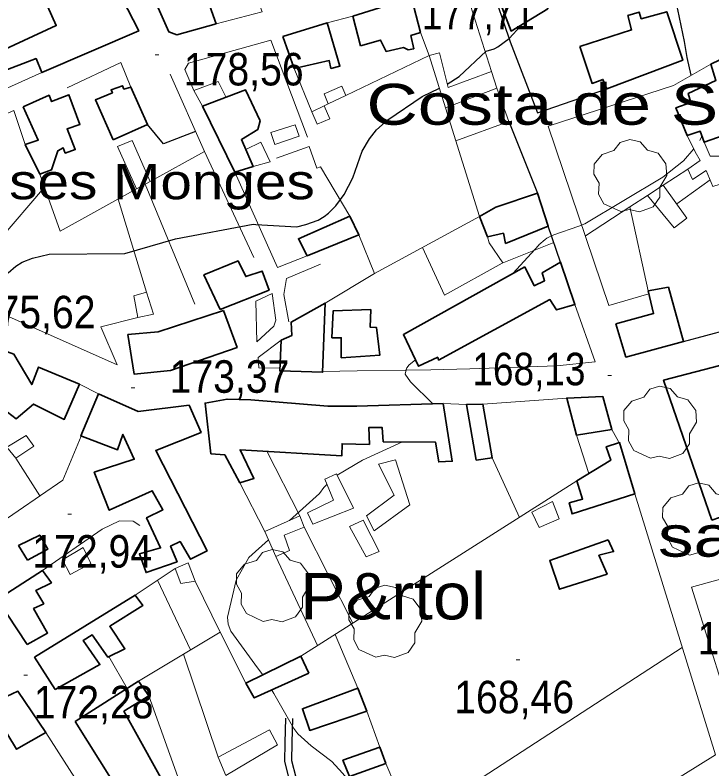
# Model space of a CAD drawing. Extents: x 480269 to 484877, y 4383588 to 4386804.
# Drawn here: x 480607.4 to 480794.8, y 4385370.4 to 4385573.2 of the extents above; entities that cross this region are included whole.
import ezdxf
from ezdxf.enums import TextEntityAlignment as Align

# ---------------------------------------------------------------- set-up
doc = ezdxf.new("R2010")
doc.units = 0
doc.header["$LTSCALE"] = 3.8
doc.linetypes.add('LONG_DASHED', pattern=[7.5, 6, -1.5])
doc.linetypes.add('MEDIUM_DASHED', pattern=[4.5, 3, -1.5])
for name, color, linetype, lineweight in [('25', 7, 'LONG_DASHED', 25), ('29', 7, 'Continuous', 13), ('38', 7, 'Continuous', 25), ('46', 7, 'Continuous', 25), ('47', 7, 'Continuous', 35), ('51', 7, 'Continuous', 13), ('7', 7, 'Continuous', 13), ('8', 7, 'Continuous', 25), ('9', 7, 'Continuous', 13)]:
    doc.layers.add(name, color=color, linetype=linetype, lineweight=lineweight)
doc.layers.add('5', color=7, linetype='Continuous')

msp = doc.modelspace()

# ---------------------------------------------------------------- linework, layer by layer
at = {"layer": '25'}
msp.add_lwpolyline([(480789.22, 4385557.02), (480788.11, 4385561.79), (480787.34, 4385566.1), (480785.63, 4385574.69), (480784.28, 4385579.89), (480783.43, 4385589.53)], dxfattribs=at)
at = {"layer": '29'}
for points in [[(480770.25, 4385520.34), (480765.71, 4385522.46), (480764.3, 4385525), (480764.4, 4385527.98), (480763.03, 4385530.39), (480763.07, 4385533.14), (480765.23, 4385535.74), (480768.42, 4385536.74), (480770.07, 4385538.93), (480772.64, 4385539.76), (480775.5, 4385539.11), (480777.45, 4385536.84), (480780.26, 4385536.02), (480782.39, 4385533.17), (480782.63, 4385530.04), (480780.75, 4385526.89), (480780.75, 4385524.21), (480778.93, 4385521.6), (480775.31, 4385520.26), (480772.54, 4385520.89)], [(480778.27, 4385453.97), (480773.73, 4385456.09), (480772.32, 4385458.63), (480772.42, 4385461.61), (480771.05, 4385464.02), (480771.09, 4385466.77), (480773.25, 4385469.37), (480776.44, 4385470.37), (480778.09, 4385472.56), (480780.66, 4385473.39), (480783.52, 4385472.74), (480785.47, 4385470.47), (480788.28, 4385469.65), (480790.41, 4385466.8), (480790.65, 4385463.67), (480788.77, 4385460.52), (480788.77, 4385457.84), (480786.95, 4385455.23), (480783.33, 4385453.89), (480780.56, 4385454.52)], [(480788.72, 4385427.93), (480784.18, 4385430.05), (480782.77, 4385432.59), (480782.87, 4385435.57), (480781.5, 4385437.98), (480781.54, 4385440.73), (480783.7, 4385443.33), (480786.89, 4385444.33), (480788.54, 4385446.52), (480791.11, 4385447.35), (480793.97, 4385446.7), (480795.92, 4385444.43), (480798.73, 4385443.61), (480800.86, 4385440.76), (480801.1, 4385437.63), (480799.22, 4385434.48), (480799.22, 4385431.8), (480797.4, 4385429.19), (480793.78, 4385427.85), (480791.01, 4385428.48)], [(480674.13, 4385410.03), (480669.59, 4385412.15), (480668.18, 4385414.69), (480668.28, 4385417.67), (480666.91, 4385420.08), (480666.95, 4385422.83), (480669.11, 4385425.43), (480672.3, 4385426.43), (480673.95, 4385428.62), (480676.52, 4385429.45), (480679.38, 4385428.8), (480681.33, 4385426.53), (480684.14, 4385425.71), (480686.27, 4385422.86), (480686.51, 4385419.73), (480684.63, 4385416.58), (480684.63, 4385413.9), (480682.81, 4385411.29), (480679.19, 4385409.95), (480676.42, 4385410.58)], [(480704.38, 4385400.41), (480699.84, 4385402.53), (480698.43, 4385405.07), (480698.53, 4385408.05), (480697.16, 4385410.46), (480697.2, 4385413.21), (480699.36, 4385415.81), (480702.55, 4385416.81), (480704.2, 4385419), (480706.77, 4385419.83), (480709.63, 4385419.18), (480711.58, 4385416.91), (480714.39, 4385416.09), (480716.52, 4385413.24), (480716.76, 4385410.11), (480714.88, 4385406.96), (480714.88, 4385404.28), (480713.06, 4385401.67), (480709.44, 4385400.33), (480706.67, 4385400.96)]]:
    msp.add_lwpolyline(points, close=True, dxfattribs=at)
at = {"layer": '38'}
msp.add_lwpolyline([(480680.09, 4385384.03), (480679.92, 4385377.39), (480679.81, 4385372.4), (480681.09, 4385367.46), (480687.36, 4385355.7)], dxfattribs=at)
at = {"layer": '38', "linetype": 'MEDIUM_DASHED'}
msp.add_lwpolyline([(480681.96, 4385383.98), (480681.79, 4385377.35), (480681.68, 4385372.62), (480682.85, 4385368.14), (480689.01, 4385356.58)], dxfattribs=at)
at = {"layer": '46'}
for p, q in [((480740.18, 4385544.55), (480747.9, 4385525.31)), ((480754, 4385506.7), (480750.75, 4385516.43))]:
    msp.add_line(p, q, dxfattribs=at)
for points in [[(480735.22, 4385581.68), (480740.55, 4385566.01), (480747.84, 4385546.91), (480766.46, 4385553.39)], [(480655.93, 4385541.89), (480647.3, 4385538.55), (480643, 4385543.79)], [(480787.12, 4385485.41), (480799.12, 4385488.63), (480827.51, 4385495.7), (480818.4, 4385515.94)]]:
    msp.add_lwpolyline(points, dxfattribs=at)
at = {"layer": '47'}
for points in [[(480703.85, 4385613.25), (480709.75, 4385604.32), (480732.05, 4385617.96), (480738.02, 4385601.52), (480739.06, 4385601.92), (480743.44, 4385588.98), (480742.72, 4385588.81), (480743.13, 4385585.39), (480742.01, 4385585.25), (480737.46, 4385577.55), (480740.77, 4385568.91), (480750.66, 4385574.93), (480747.31, 4385586.32), (480746.41, 4385593.55), (480753.84, 4385597.33), (480752.35, 4385600.56), (480749.1, 4385599.58), (480746.38, 4385606.07), (480757.39, 4385610.41), (480755.31, 4385615.45), (480740.29, 4385609.71), (480734.17, 4385625.3), (480715.71, 4385614.52), (480713.01, 4385618.98)], [(480671.51, 4385580.4), (480668.3, 4385588.14), (480660.39, 4385584.79), (480658.9, 4385587.54), (480651.18, 4385584.17), (480650.2, 4385584.78), (480642.96, 4385581.67), (480648.76, 4385568.7), (480650.9, 4385567.89), (480661.43, 4385570.88), (480658.86, 4385578.2), (480665.53, 4385581.74), (480666.8, 4385579.12)], [(480633.19, 4385583.53), (480640.63, 4385568.95), (480614.59, 4385557.75), (480613.02, 4385561.5), (480602.91, 4385557.67), (480600.99, 4385562.37), (480618.46, 4385570.38), (480616.06, 4385575.57)], [(480700.24, 4385564.97), (480698.2, 4385572.88), (480713.99, 4385577.95), (480716.35, 4385568.55), (480713.82, 4385567.71), (480714.57, 4385564.17), (480713.08, 4385563.87), (480711.8, 4385564.46), (480707.16, 4385563.43), (480705.65, 4385566.47)], [(480759.2, 4385564.8), (480773.14, 4385569.23), (480772.16, 4385573.07), (480775.2, 4385574.01), (480775.77, 4385572.24), (480782.6, 4385574.09), (480786.93, 4385561.05), (480766.46, 4385553.39), (480765.44, 4385555.92), (480762.52, 4385554.84)], [(480679.37, 4385567.49), (480682.45, 4385558.81), (480691.85, 4385560.97), (480692.32, 4385558.85), (480694.71, 4385559.46), (480691.26, 4385571.17)], [(480800.35, 4385556.44), (480804.98, 4385543.32), (480792.66, 4385538.98), (480791.61, 4385541.95), (480788.06, 4385540.81), (480785.08, 4385548.27), (480789.1, 4385549.72), (480788.4, 4385552.12), (480795.81, 4385555.65), (480794.47, 4385560.02), (480813.31, 4385569.03), (480816.27, 4385562.67)], [(480633.74, 4385539.68), (480628.99, 4385550.38), (480633.57, 4385552.3), (480633.19, 4385553.13), (480636.3, 4385554.21), (480636.66, 4385553.29), (480638.52, 4385553.86), (480643, 4385543.79)], [(480609.54, 4385548.54), (480613.63, 4385539.6), (480610.11, 4385538.41), (480614.02, 4385530.41), (480617.18, 4385531.6), (480618.9, 4385536.73), (480620.35, 4385537.49), (480620.88, 4385536.06), (480623.58, 4385537.03), (480621.34, 4385542.58), (480624.82, 4385543.79), (480621.84, 4385551.76), (480617.18, 4385549.92), (480616.54, 4385551.65)], [(480666.48, 4385530.93), (480657.8, 4385548.69), (480669.38, 4385553.06), (480673.25, 4385544.8), (480672.62, 4385542.43), (480668.26, 4385539.72), (480671.38, 4385532.44)], [(480732.26, 4385519.03), (480736.62, 4385521.51), (480747.9, 4385525.31), (480750.75, 4385516.43), (480739.28, 4385511.78), (480738.7, 4385514.52), (480734.38, 4385513.55)], [(480697.35, 4385519.09), (480699.85, 4385514.06), (480685.91, 4385508.46), (480683.57, 4385513.03)], [(480662.53, 4385493.95), (480658.17, 4385503.31), (480667.36, 4385507.07), (480669.41, 4385502.83), (480673.85, 4385504.35), (480675.66, 4385499.21)], [(480744.46, 4385505.48), (480711.79, 4385487.23), (480715.89, 4385478.7), (480721.05, 4385481.14), (480721.27, 4385480.36), (480751.21, 4385496.66), (480753, 4385493.86), (480757.9, 4385495.31), (480754, 4385506.7), (480749.08, 4385503.84), (480749.74, 4385501.72), (480746.97, 4385500.36)], [(480768.96, 4385490.09), (480771.62, 4385481.19), (480787.12, 4385485.41), (480783.07, 4385499.99), (480777.6, 4385498.99), (480779.07, 4385492.9)], [(480690.79, 4385495.72), (480690.05, 4385477.09), (480678.56, 4385477.48), (480678.97, 4385485.7), (480681.83, 4385487.03), (480681.65, 4385490.61)], [(480663.42, 4385493.68), (480667.06, 4385483.81), (480649.15, 4385477.62), (480639.38, 4385476.61), (480637.74, 4385487.24), (480645.88, 4385488)], [(480703.02, 4385494.02), (480702.84, 4385489.26), (480704.58, 4385489.12), (480705.44, 4385481.66), (480695.07, 4385481.01), (480695.08, 4385486.39), (480692.56, 4385486.4), (480692.89, 4385493.63)], [(480624.72, 4385473.91), (480613.72, 4385478.49), (480611.86, 4385473.81), (480607.07, 4385481.97), (480593.62, 4385486.95), (480589.61, 4385478.78), (480598.39, 4385475.4), (480575.98, 4385459.84), (480580.43, 4385451.91), (480588.54, 4385456.56), (480586.33, 4385460.54), (480588.22, 4385461.66), (480586.31, 4385464.14), (480600.38, 4385472.42), (480602.94, 4385468.14), (480607.65, 4385464.61), (480612.31, 4385468.56), (480620.58, 4385464.41)], [(480794.74, 4385437.33), (480802.96, 4385440.18), (480801.46, 4385444.4), (480818.89, 4385449.99), (480817.84, 4385452.84), (480811.59, 4385450.93), (480809.52, 4385453.65), (480812.48, 4385455.71), (480809.18, 4385459.9), (480806.31, 4385458.53), (480799.82, 4385470.35), (480804.97, 4385471.37), (480806.43, 4385465.79), (480816.52, 4385468.03), (480819.11, 4385463.49), (480824.34, 4385465.22), (480821.46, 4385470.04), (480830.05, 4385472.24), (480829.23, 4385475.71), (480833.74, 4385476.73), (480831.62, 4385485.69), (480816.81, 4385481.78), (480816.15, 4385483.94), (480781.77, 4385474.96)], [(480654.21, 4385468.27), (480657.38, 4385460.91), (480645.19, 4385456.02), (480658.99, 4385429.01), (480654.52, 4385426.78), (480651.74, 4385431.56), (480649.2, 4385430.32), (480650.95, 4385426.1), (480642.59, 4385423.19), (480640.83, 4385428.23), (480646.49, 4385429.83), (480642.76, 4385437.97), (480647.14, 4385440.09), (480644.28, 4385445.24), (480632.72, 4385439.97), (480628.67, 4385450.22), (480639.42, 4385453.69), (480636.38, 4385460.36), (480634.95, 4385456.25), (480625.05, 4385459.97), (480629.79, 4385471.27), (480640.48, 4385466.54)], [(480767.84, 4385461.74), (480758.35, 4385460.18), (480755.74, 4385470.16), (480765.39, 4385470.58)], [(480722.46, 4385468.66), (480724.93, 4385453.18), (480721.28, 4385453), (480720.44, 4385458.28), (480706.39, 4385458.41), (480706.1, 4385462.24), (480702.5, 4385462.2), (480702.64, 4385457.69), (480695.31, 4385457.86), (480695.25, 4385454.65), (480667.9, 4385456.27), (480671.62, 4385448.56), (480667.78, 4385447.38), (480663.76, 4385454.89), (480660.03, 4385455.17), (480658.48, 4385468.83), (480664.4, 4385469.89), (480670.77, 4385469.64), (480691.44, 4385467.97), (480699.28, 4385468.02)], [(480733.16, 4385468.55), (480728.79, 4385468.43), (480731.39, 4385453.48), (480735.71, 4385454.1)], [(480773.99, 4385444.37), (480757.16, 4385439), (480756.4, 4385441.99), (480759.99, 4385442.99), (480758.43, 4385447.87), (480767.54, 4385453.43), (480766.35, 4385457.06), (480769.94, 4385458.18)], [(480610.76, 4385426.57), (480608.34, 4385430.48), (480614.02, 4385433.31), (480616.21, 4385429.52)], [(480766.85, 4385432.05), (480768.31, 4385428.85), (480764.36, 4385427.87), (480766.58, 4385422.8), (480753.75, 4385418.71), (480751.14, 4385426.41)], [(480610.62, 4385403.82), (480616.12, 4385406.92), (480612.34, 4385413.53), (480615.09, 4385414.8), (480612.96, 4385418.4), (480617.16, 4385420.48), (480614.78, 4385423.79), (480602.54, 4385415.94)], [(480618.2, 4385391.75), (480612.64, 4385400.44), (480639.64, 4385417.09), (480641.76, 4385414.38), (480632.83, 4385408.75), (480636.92, 4385402.71), (480632.3, 4385400.46), (480628.15, 4385406.43), (480625.67, 4385404.89), (480630.21, 4385398.43)], [(480686.4, 4385396.1), (480684.22, 4385400.67), (480669.47, 4385393.48), (480671.68, 4385389.46)], [(480623.58, 4385383.14), (480640.53, 4385393.95), (480643.34, 4385390.02), (480636.64, 4385385.89), (480649.71, 4385362.36), (480652.14, 4385359.07), (480658.29, 4385341.91), (480662.03, 4385332.48), (480649.85, 4385328.43), (480640.14, 4385356.67)], [(480600.45, 4385387.69), (480608.16, 4385391.29), (480615.65, 4385380.21), (480607.78, 4385375.67)], [(480701.93, 4385385.87), (480699.54, 4385392.09), (480684.64, 4385386.55), (480686.62, 4385380.72)], [(480707.07, 4385371.84), (480705.48, 4385376.19), (480695.54, 4385372.71), (480697.28, 4385368.36)]]:
    msp.add_lwpolyline(points, close=True, dxfattribs=at)
at = {"layer": '47', "lineweight": 13}
for points in [[(480723.09, 4385548.25), (480718.76, 4385562.35), (480721.49, 4385563.07), (480723.84, 4385553.7), (480735.46, 4385558.06), (480736.94, 4385553.57)], [(480691.61, 4385549.35), (480690.46, 4385552.05), (480695.28, 4385554.09), (480696.28, 4385551.58)], [(480690.49, 4385548.81), (480692.02, 4385545.3), (480688.61, 4385543.83), (480687.18, 4385547.22)], [(480676.12, 4385541.6), (480677.24, 4385538.4), (480683.73, 4385540.65), (480682.73, 4385543.69)], [(480638.87, 4385539.49), (480643.67, 4385528.44), (480640.02, 4385526.42), (480634.9, 4385537.88)], [(480784.62, 4385515.93), (480788.05, 4385518.61), (480781.63, 4385527.43), (480777.42, 4385524.71)], [(480642.74, 4385498.7), (480644.56, 4385492.75), (480640.39, 4385491.81), (480639.28, 4385497.68)], [(480607.55, 4385453.96), (480605.14, 4385456.93), (480610.38, 4385460.06), (480612.39, 4385457.26)], [(480709.69, 4385453.53), (480705.11, 4385452.33), (480709.35, 4385444), (480701.84, 4385438.47), (480703.96, 4385434.46), (480713.52, 4385441.43)], [(480698.41, 4385440.49), (480693.85, 4385449.79), (480690.64, 4385448.32), (480693.01, 4385442.69), (480686, 4385439.31), (480687.45, 4385436.22)], [(480753.72, 4385437.67), (480751.86, 4385442.37), (480746.37, 4385439.49), (480748.34, 4385435.36)], [(480685.14, 4385435.43), (480683.97, 4385438.47), (480674.58, 4385434.22), (480677.45, 4385427.55), (480681.15, 4385429.16), (480679.76, 4385433.25)], [(480705.29, 4385428.84), (480701.81, 4385427.44), (480697.32, 4385435.64), (480700.97, 4385437.33)], [(480627.78, 4385425.62), (480625.68, 4385429.94), (480620.09, 4385426.65), (480622.2, 4385422.65)], [(480655.81, 4385420.87), (480651.95, 4385420.29), (480650.45, 4385424.32), (480653.88, 4385425.8)], [(480664.08, 4385368.59), (480661.97, 4385373.55), (480675.83, 4385380.85), (480677.91, 4385376.85)]]:
    msp.add_lwpolyline(points, close=True, dxfattribs=at)
for points in [[(480664.01, 4385551.22), (480661.95, 4385555.32), (480655.43, 4385552.91), (480657.8, 4385548.69)], [(480788.06, 4385540.81), (480790.29, 4385536.44), (480791.61, 4385534.11), (480788.28, 4385531.74), (480789.5, 4385528.97), (480793.24, 4385531.36), (480795.04, 4385527.06), (480799.23, 4385528.39), (480800.23, 4385526.62), (480801.93, 4385527.26), (480800.59, 4385531.05), (480799.12, 4385530.64), (480797.17, 4385535.27), (480794.31, 4385535.22), (480792.66, 4385538.98)], [(480671.38, 4385532.44), (480676, 4385533.7), (480673.45, 4385539.03), (480669.41, 4385537.04)]]:
    msp.add_lwpolyline(points, dxfattribs=at)
at = {"layer": '51'}
for p, q in [((480691.26, 4385571.17), (480698.2, 4385572.88)), ((480718.76, 4385562.35), (480716.35, 4385568.55)), ((480718.76, 4385562.35), (480696.28, 4385551.58)), ((480578.82, 4385541.67), (480614.59, 4385557.75)), ((480682.45, 4385558.81), (480687.18, 4385547.22)), ((480658.32, 4385536.52), (480649.06, 4385557.28)), ((480691.61, 4385549.35), (480690.49, 4385548.81)), ((480732.26, 4385519.03), (480723.09, 4385548.25)), ((480788.28, 4385531.74), (480781.63, 4385527.43)), ((480655.74, 4385495.46), (480642.34, 4385527.71)), ((480794.28, 4385528.89), (480785.31, 4385522.38)), ((480635.11, 4385523.71), (480642.74, 4385498.7)), ((480772.65, 4385521.62), (480760.72, 4385513.85)), ((480704.05, 4385503.71), (480732.26, 4385519.03)), ((480629.79, 4385471.27), (480624.72, 4385473.91)), ((480722.46, 4385468.66), (480728.79, 4385468.43)), ((480733.16, 4385468.55), (480755.74, 4385470.16)), ((480770.08, 4385457.7), (480767.84, 4385461.74)), ((480761.65, 4385449.84), (480758.35, 4385460.18)), ((480683.97, 4385438.47), (480675.09, 4385455.84)), ((480614.03, 4385443.84), (480607.55, 4385453.96)), ((480742.99, 4385438.05), (480735.71, 4385454.1)), ((480667.78, 4385447.38), (480674.58, 4385434.22)), ((480684.22, 4385400.67), (480758.43, 4385447.87)), ((480698.2, 4385409.56), (480685.14, 4385435.43)), ((480677.45, 4385427.55), (480688.74, 4385403.54)), ((480650.45, 4385424.32), (480639.64, 4385417.09)), ((480645.68, 4385421.13), (480654.55, 4385402.38)), ((480662.49, 4385407.16), (480655.81, 4385420.87)), ((480699.54, 4385392.09), (480693.47, 4385406.56)), ((480713.96, 4385355.73), (480786.79, 4385403.01)), ((480637.53, 4385392.04), (480632.62, 4385400.62)), ((480652.68, 4385401.26), (480661.97, 4385373.55)), ((480643.34, 4385390.02), (480652.22, 4385365.3)), ((480705.48, 4385376.19), (480701.93, 4385385.87)), ((480707.07, 4385371.84), (480711.55, 4385361.28))]:
    msp.add_line(p, q, dxfattribs=at)
for points in [[(480661.43, 4385570.88), (480673.78, 4385574.09), (480671.51, 4385580.4)], [(480735.46, 4385558.06), (480728.6, 4385579.8), (480726.1, 4385580.8), (480713.99, 4385577.95)], [(480685.97, 4385540.34), (480676.15, 4385566.45), (480654.05, 4385560.26), (480653.06, 4385558.6), (480655.43, 4385552.91)], [(480621.38, 4385553.62), (480635.79, 4385560.43), (480638.52, 4385553.86)], [(480777.8, 4385498.18), (480767.03, 4385495.09), (480750.76, 4385543.35), (480784.4, 4385554.26), (480794.47, 4385560.02)], [(480725.9, 4385539.34), (480740.18, 4385544.55), (480736.94, 4385553.57)], [(480563.54, 4385521.8), (480558.49, 4385526.17), (480607.03, 4385547.57), (480610.11, 4385538.41)], [(480677.71, 4385534.69), (480686.48, 4385537.88), (480688.51, 4385532.01), (480689.52, 4385532.34), (480697.35, 4385519.09)], [(480671.59, 4385507.97), (480658.32, 4385536.52), (480643.67, 4385528.44)], [(480614.02, 4385530.41), (480619.51, 4385515.1), (480640.02, 4385526.42)], [(480666.48, 4385530.93), (480677.94, 4385505.25), (480685.91, 4385508.46)], [(480640.39, 4385491.81), (480630.44, 4385489.31), (480634.85, 4385479.08), (480590.97, 4385498.6), (480615.26, 4385526.95)], [(480777.6, 4385498.99), (480772.65, 4385521.62), (480777.42, 4385524.71)], [(480699.85, 4385514.06), (480704.05, 4385503.71), (480690.79, 4385495.72)], [(480738.56, 4385506.51), (480734.84, 4385511.89), (480734.42, 4385513.57)], [(480716.91, 4385510.7), (480722.84, 4385497.86), (480738.33, 4385506.42), (480752.22, 4385512.04)], [(480681.03, 4385490.71), (480679.67, 4385498.06), (480680.35, 4385502.31), (480689.54, 4385506.19)], [(480757.9, 4385495.31), (480763.34, 4385479.95), (480753.04, 4385478.81), (480729.66, 4385478), (480719.15, 4385477.76), (480712.37, 4385477.67), (480699.38, 4385477.49), (480690.07, 4385477.33)], [(480678.6, 4385478.23), (480672.91, 4385478.32), (480672.7, 4385481.11), (480678.97, 4385485.7)], [(480625.16, 4385459.93), (480620.21, 4385448.03), (480602.11, 4385435.73)], [(480773.99, 4385444.37), (480795.71, 4385374.17), (480774.11, 4385360.7), (480772.92, 4385345.98), (480771.56, 4385340.49), (480766.27, 4385330.69), (480760.81, 4385324.4), (480747.22, 4385315.76)], [(480614.78, 4385423.79), (480630.79, 4385434.84), (480635.48, 4385437.16), (480639.14, 4385437.01), (480640.94, 4385435.84)], [(480837.89, 4385383.34), (480822.74, 4385421.75), (480814.57, 4385426.23), (480789.26, 4385419.24), (480798.08, 4385391.29)], [(480640.53, 4385393.95), (480662.49, 4385407.16), (480669.47, 4385393.48)], [(480640.64, 4385335.76), (480633.33, 4385352.59), (480615.65, 4385380.21)]]:
    msp.add_lwpolyline(points, dxfattribs=at)
msp.add_lwpolyline([(480672.13, 4385496.24), (480676.49, 4385498.26), (480677.51, 4385491.08), (480676.94, 4385489.51), (480672.39, 4385485.26)], close=True, dxfattribs=at)
at = {"layer": '7'}
for p, q in [((480645.03, 4385562.53), (480646.03, 4385562.53)), ((480766.79, 4385476.21), (480767.79, 4385476.21)), ((480638.57, 4385472.91), (480639.57, 4385472.91)), ((480621.56, 4385438.9), (480622.56, 4385438.9)), ((480742.1, 4385399.71), (480743.1, 4385399.71)), ((480609.7, 4385395.64), (480610.7, 4385395.64))]:
    msp.add_line(p, q, dxfattribs=at)
at = {"layer": '8'}
for points in [[(480737.16, 4385564.68), (480740.28, 4385566.9), (480743.41, 4385570.33), (480743.57, 4385570.62)], [(480723.6, 4385554.66), (480726.78, 4385556.72), (480734.08, 4385563.54), (480736.17, 4385564.16), (480736.37, 4385564.24), (480737.16, 4385564.68)], [(480605.52, 4385503.87), (480607.61, 4385505.66), (480609.31, 4385506.71), (480612.02, 4385507.83), (480616.56, 4385508.89), (480636.88, 4385509.08), (480650.49, 4385512.98), (480671.43, 4385516.96), (480672.16, 4385516.85), (480683.16, 4385516.27), (480685.55, 4385516.86), (480688.85, 4385518.06), (480690.5, 4385518.98), (480691.65, 4385519.87), (480693.62, 4385521.9), (480695.86, 4385524.95), (480698.2, 4385529.42), (480700.73, 4385536.62), (480702.71, 4385539.95), (480704.6, 4385542.32), (480707.59, 4385545.06), (480716.85, 4385551.29), (480721.46, 4385553.56)]]:
    msp.add_lwpolyline(points, dxfattribs=at)
at = {"layer": '9'}
msp.add_line((480791.51, 4385539.44), (480792.07, 4385540.65), dxfattribs=at)
for points in [[(480741.26, 4385503.69), (480748.21, 4385511.34), (480748.24, 4385511.35), (480749.96, 4385512.87), (480750.41, 4385513.19), (480752.24, 4385514.11), (480758.96, 4385516.38), (480760.54, 4385517.04), (480781.58, 4385529.58), (480787.08, 4385534.01), (480789.9, 4385537.2)], [(480719.72, 4385468.58), (480713.67, 4385474.53), (480712.27, 4385476.55), (480712.26, 4385476.56), (480712.61, 4385478.15), (480712.72, 4385478.34), (480713.34, 4385479.07), (480715.06, 4385480.43)], [(480694.03, 4385449.43), (480700.8, 4385453.46), (480711.54, 4385458.36)], [(480681.19, 4385437.21), (480689.21, 4385444.52), (480690.37, 4385446.09), (480691.24, 4385446.89)], [(480674, 4385395.69), (480672.57, 4385397.53), (480665.36, 4385407.47), (480664.66, 4385409.33), (480664.5, 4385411.19), (480666.8, 4385421.18), (480670.23, 4385427.22), (480675.52, 4385432.04)], [(480698.98, 4385365.05), (480695.39, 4385369.26), (480692.54, 4385372.35), (480686.99, 4385376.55), (480683.42, 4385379.8), (480682.3, 4385381.29), (480676.95, 4385390.67), (480676.43, 4385391.6)]]:
    msp.add_lwpolyline(points, dxfattribs=at)

# ---------------------------------------------------------------- texts
at = {"layer": '5'}
for s, height, width, p in [('Costa de Sant Pere', 11, 1.3, (480868.75, 4385543.71)), ('sa Bassa', 11, 1.3, (480858.9, 4385427.48)), ('P&rtol', 12.5, 1.1, (480734.06, 4385410.61))]:
    msp.add_text(s, height=height, dxfattribs=dict(at, width=width)).set_placement(p, align=Align.RIGHT)
at = {"layer": '5', "width": 1.2}
msp.add_text('Ca ses Monges', height=9.5, dxfattribs=at).set_placement((480582.07, 4385523.66))
at = {"layer": '7'}
for s, width, p in [('177,71', 0.85, (480716.73, 4385569.37)), ('178,56', 0.9, (480652.76, 4385554.28)), ('175,62', 0.9, (480596.8, 4385488.93)), ('168,13', 0.85, (480730.34, 4385473.6)), ('173,37', 0.9, (480648.93, 4385471.58)), ('172,94', 0.9, (480612.02, 4385424.53)), ('167,03', 0.9, (480790.89, 4385401.16)), ('168,46', 0.9, (480725.47, 4385385.34)), ('172,28', 0.9, (480612.4, 4385383.97))]:
    msp.add_text(s, height=8.75, dxfattribs=dict(at, width=width)).set_placement(p)

doc.saveas('drawing.dxf')
